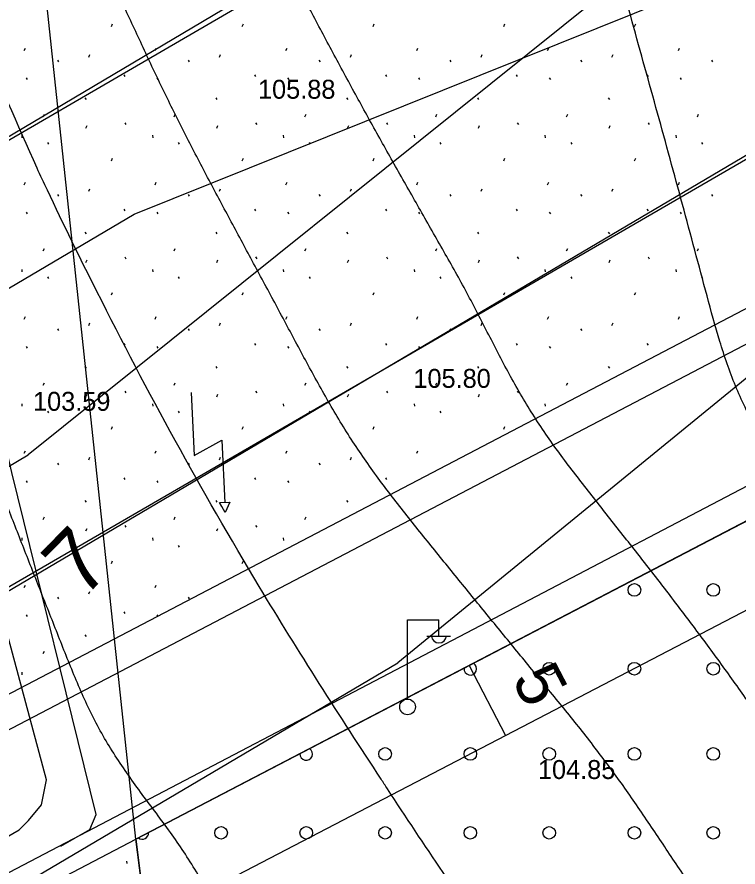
# Model space of a CAD drawing. Extents: x 412225 to 413380, y 4456471 to 4457189.
# Drawn here: x 412987.9 to 413033.7, y 4456731.8 to 4456785.7 of the extents above; entities that cross this region are included whole.
import ezdxf

# ---------------------------------------------------------------- set-up
doc = ezdxf.new("R2010")
doc.units = 0
for name, color, linetype in [('0_HALİHAZIR', 7, 'Continuous'), ('0_KADASTRO', 7, 'Continuous'), ('Level 20', 7, 'Continuous'), ('Level 27', 7, 'Continuous'), ('Level 28', 7, 'Continuous'), ('Level 41', 7, 'Continuous'), ('Level 43', 7, 'Continuous'), ('Level 54', 7, 'Continuous'), ('Level 57', 7, 'Continuous'), ('Level 62', 7, 'Continuous')]:
    doc.layers.add(name, color=color, linetype=linetype)

msp = doc.modelspace()

# ---------------------------------------------------------------- linework, layer by layer
at = {"layer": '0_HALİHAZIR'}
for p, q in [((413012.698, 4456742.471), (413012.698, 4456747.472)), ((413012.698, 4456747.472), (413014.698, 4456747.472)), ((413014.698, 4456746.472), (413014.698, 4456747.472)), ((413013.938, 4456746.432), (413015.438, 4456746.432))]:
    msp.add_line(p, q, dxfattribs=at)
for points in [[(413308.103, 4456965.941), (413265.175, 4456940.384), (413047.239, 4456812.664), (412821.475, 4456681.363)], [(412841.576, 4456665.003), (413057.926, 4456790.466), (413273.464, 4456916.652), (413307.769, 4456936.91)], [(413019.975, 4456633.047), (413001.403, 4456674.145), (412977.487, 4456727.436), (412978.47, 4456728.599), (412988.087, 4456734.165), (412988.672, 4456734.757), (412989.504, 4456735.74), (412989.822, 4456737.317), (412980.629, 4456771.499), (412979.432, 4456773.639), (412978.07, 4456774.411), (412976.496, 4456774.332), (412970.39, 4456772.277)], [(412990.726, 4456733.119), (412992.557, 4456734.172), (412992.965, 4456735.133), (412987.622, 4456756.81), (412984.158, 4456771.731)], [(412998.991, 4456761.873), (412999.184, 4456757.875), (413000.928, 4456758.854), (413001.123, 4456754.892)]]:
    msp.add_lwpolyline(points, dxfattribs=at)
msp.add_lwpolyline([(413000.787, 4456754.899), (413001.443, 4456754.935), (413001.145, 4456754.262), (413000.929, 4456754.646)], close=True, dxfattribs=at)
msp.add_circle((413012.708, 4456741.947), 0.5, dxfattribs=at)
msp.add_arc((413014.698, 4456746.475), 0.474, 184.8384, 355.1464, dxfattribs=at)
for points in [[(413060.346, 4456708.22), (413060.301, 4456708.281), (413058.501, 4456710.672), (413056.576, 4456712.973), (413054.647, 4456715.271), (413052.718, 4456717.568), (413050.787, 4456719.864), (413048.855, 4456722.159), (413046.979, 4456724.498), (413045.159, 4456726.881), (413043.41, 4456729.318), (413041.677, 4456731.766), (413039.953, 4456734.222), (413038.235, 4456736.681), (413036.515, 4456739.139), (413034.789, 4456741.593), (413033.049, 4456744.037), (413031.278, 4456746.458), (413029.471, 4456748.852), (413027.632, 4456751.222), (413025.78, 4456753.582), (413023.933, 4456755.947), (413022.113, 4456758.331), (413020.446, 4456760.815), (413018.97, 4456763.386), (413017.594, 4456766.04), (413016.199, 4456768.694), (413014.728, 4456771.308), (413013.246, 4456773.916), (413011.766, 4456776.526), (413010.304, 4456779.145), (413008.864, 4456781.777), (413007.445, 4456784.421), (413006.042, 4456787.072), (413004.653, 4456789.731), (413003.281, 4456792.399), (413001.932, 4456795.079), (413000.609, 4456797.771), (412999.318, 4456800.479), (412998.238, 4456803.263), (412997.855, 4456806.037), (412998.161, 4456808.93), (412999.038, 4456811.796), (413000, 4456814.638), (413000.967, 4456817.477), (413001.862, 4456820.339), (413002.528, 4456823.251), (413002.905, 4456826.196), (413003.107, 4456829.186), (413003.333, 4456832.174), (413003.673, 4456835.123)], [(413066.851, 4456711.957), (413066.511, 4456712.338), (413064.599, 4456714.625), (413062.889, 4456717.089), (413061.227, 4456719.586), (413059.59, 4456722.1), (413057.973, 4456724.627), (413056.368, 4456727.162), (413054.767, 4456729.699), (413053.162, 4456732.234), (413051.547, 4456734.761), (413049.913, 4456737.277), (413048.253, 4456739.776), (413046.569, 4456742.259), (413044.867, 4456744.729), (413043.158, 4456747.195), (413041.449, 4456749.66), (413039.741, 4456752.127), (413038.038, 4456754.596), (413036.344, 4456757.072), (413034.782, 4456759.626), (413033.497, 4456762.303), (413032.502, 4456765.12), (413031.692, 4456768.009), (413030.915, 4456770.906), (413030.137, 4456773.804), (413029.351, 4456776.699), (413028.554, 4456779.591), (413027.75, 4456782.481), (413026.954, 4456785.374), (413026.203, 4456788.278), (413025.524, 4456791.199), (413024.929, 4456794.138), (413024.401, 4456797.091), (413023.913, 4456800.051), (413023.435, 4456803.013), (413022.939, 4456805.971), (413022.443, 4456808.93), (413022.019, 4456811.897), (413021.748, 4456814.879), (413021.622, 4456817.874), (413021.561, 4456820.874), (413021.493, 4456823.873), (413021.485, 4456826.871), (413021.383, 4456829.855), (413021.359, 4456830.096)], [(413053.765, 4456704.629), (413052.31, 4456706.637), (413050.132, 4456708.695), (413047.877, 4456710.674), (413045.624, 4456712.654), (413043.411, 4456714.678), (413041.28, 4456716.786), (413039.255, 4456718.994), (413037.339, 4456721.3), (413035.515, 4456723.68), (413033.758, 4456726.111), (413032.049, 4456728.576), (413030.368, 4456731.061), (413028.694, 4456733.551), (413027.018, 4456736.039), (413025.261, 4456738.464), (413023.437, 4456740.842), (413021.536, 4456743.163), (413019.636, 4456745.485), (413017.737, 4456747.808), (413015.843, 4456750.134), (413013.957, 4456752.467), (413012.085, 4456754.812), (413010.294, 4456757.215), (413008.638, 4456759.707), (413007.13, 4456762.297), (413005.698, 4456764.933), (413004.283, 4456767.578), (413002.862, 4456770.221), (413001.445, 4456772.865), (413000.033, 4456775.512), (412998.654, 4456778.176), (412997.316, 4456780.86), (412996.027, 4456783.569), (412994.761, 4456786.289), (412993.504, 4456789.013), (412992.244, 4456791.735), (412990.973, 4456794.453), (412989.717, 4456797.177), (412988.513, 4456799.923), (412987.418, 4456802.714), (412986.596, 4456805.581), (412986.333, 4456808.447), (412986.529, 4456810.425)], [(413051.349, 4456693.95), (413048.333, 4456696.344), (413030.862, 4456709.946), (413028.729, 4456712.242), (413018.523, 4456726.182), (413011.437, 4456736.744), (413011.032, 4456737.364), (413003.303, 4456749.579), (412993.015, 4456768.277), (412989.877, 4456774.699), (412989.219, 4456776.109), (412985.414, 4456784.302), (412984.8, 4456785.358), (412980.195, 4456790.588), (412970.682, 4456799.037), (412970.678, 4456799.043)], [(413045.591, 4456690.832), (413043.305, 4456692.774), (413040.977, 4456694.663), (413038.587, 4456696.475), (413036.144, 4456698.215), (413033.662, 4456699.898), (413031.143, 4456701.528), (413028.575, 4456703.075), (413025.95, 4456704.521), (413023.271, 4456705.869), (413020.567, 4456707.167), (413017.864, 4456708.469), (413015.19, 4456709.827), (413012.673, 4456711.422), (413010.452, 4456713.341), (413008.536, 4456715.623), (413006.867, 4456718.11), (413005.331, 4456720.685), (413003.88, 4456723.31), (413002.463, 4456725.954), (413001.027, 4456728.587), (412999.518, 4456731.178), (412997.886, 4456733.691), (412996.109, 4456736.101), (412994.382, 4456738.543), (412992.876, 4456741.088), (412991.629, 4456743.81), (412990.515, 4456746.595), (412989.41, 4456749.384), (412988.312, 4456752.176), (412987.22, 4456754.97), (412986.134, 4456757.767), (412985.052, 4456760.565), (412983.972, 4456763.364), (412982.895, 4456766.164), (412981.818, 4456768.964), (412980.739, 4456771.763), (412979.526, 4456774.499), (412977.969, 4456776.971), (412976.042, 4456779.23), (412973.865, 4456781.293), (412971.677, 4456783.346), (412969.745, 4456785.161)]]:
    msp.add_spline(points, degree=3, dxfattribs=at)
at = {"layer": '0_KADASTRO'}
for points in [[(412989.577, 4456788.932), (413081.926, 4456838.759), (413101.802, 4456789.154), (413094.361, 4456785.1), (413093.757, 4456784.771), (413072.6, 4456773.74), (413072.46, 4456773.67), (413051.63, 4456762.814), (413042.762, 4456758.202), (412995.486, 4456733.566)], [(412995.486, 4456733.566), (413042.762, 4456758.202), (413063.651, 4456711.305), (413002.898, 4456680.174), (413002.077, 4456682.052)]]:
    msp.add_lwpolyline(points, close=True, dxfattribs=at)
at = {"layer": 'Level 20'}
for p, q in [((413000.888, 4456730.743), (413040.358, 4456751.311)), ((413016.615, 4456744.577), (413018.926, 4456740.143))]:
    msp.add_line(p, q, dxfattribs=at)
at = {"layer": 'Level 27'}
msp.add_line((412995.486, 4456733.566), (413042.762, 4456758.202), dxfattribs=at)
at = {"layer": 'Level 28'}
for p, q in [((413045.977, 4456773.379), (412980.783, 4456739.283)), ((412984.69, 4456727.94), (412995.486, 4456733.566))]:
    msp.add_line(p, q, dxfattribs=at)
at = {"layer": 'Level 41'}
for p, q in [((412993.932, 4456785.084), (412994.004, 4456785.244)), ((413002.225, 4456785.084), (413002.297, 4456785.244)), ((413010.518, 4456785.084), (413010.59, 4456785.244)), ((413018.811, 4456785.084), (413018.883, 4456785.244)), ((413027.104, 4456785.084), (413027.176, 4456785.244)), ((412988.411, 4456783.554), (412988.481, 4456783.714)), ((412992.494, 4456783.146), (412992.565, 4456783.306)), ((412996.704, 4456783.554), (412996.774, 4456783.714)), ((413000.787, 4456783.146), (413000.858, 4456783.306)), ((413004.997, 4456783.554), (413005.067, 4456783.714)), ((413009.08, 4456783.146), (413009.151, 4456783.306)), ((413013.29, 4456783.554), (413013.36, 4456783.714)), ((413017.373, 4456783.146), (413017.444, 4456783.306)), ((413021.583, 4456783.554), (413021.653, 4456783.714)), ((413025.666, 4456783.146), (413025.737, 4456783.306)), ((413029.876, 4456783.554), (413029.946, 4456783.714)), ((412990.506, 4456782.938), (412990.577, 4456782.832)), ((412998.799, 4456782.938), (412998.87, 4456782.832)), ((413007.092, 4456782.938), (413007.163, 4456782.832)), ((413015.385, 4456782.938), (413015.456, 4456782.832)), ((413023.678, 4456782.938), (413023.749, 4456782.832)), ((413031.971, 4456782.938), (413032.042, 4456782.832)), ((412988.52, 4456781.817), (412988.591, 4456781.71)), ((412994.714, 4456782.009), (412994.785, 4456781.902)), ((412996.813, 4456781.817), (412996.884, 4456781.71)), ((413003.007, 4456782.009), (413003.078, 4456781.902)), ((413005.106, 4456781.817), (413005.177, 4456781.71)), ((413011.3, 4456782.009), (413011.371, 4456781.902)), ((413013.399, 4456781.817), (413013.47, 4456781.71)), ((413019.593, 4456782.009), (413019.664, 4456781.902)), ((413021.692, 4456781.817), (413021.763, 4456781.71)), ((413027.886, 4456782.009), (413027.957, 4456781.902)), ((413029.985, 4456781.817), (413030.056, 4456781.71)), ((412992.258, 4456780.556), (412992.329, 4456780.449)), ((413000.551, 4456780.556), (413000.622, 4456780.449)), ((413008.844, 4456780.556), (413008.915, 4456780.449)), ((413017.137, 4456780.556), (413017.208, 4456780.449)), ((413025.43, 4456780.556), (413025.501, 4456780.449)), ((412989.617, 4456779.363), (412989.688, 4456779.522)), ((412997.91, 4456779.363), (412997.981, 4456779.522)), ((413006.203, 4456779.363), (413006.274, 4456779.522)), ((413014.496, 4456779.363), (413014.567, 4456779.522)), ((413022.789, 4456779.363), (413022.86, 4456779.522)), ((413031.082, 4456779.363), (413031.153, 4456779.522)), ((412994.781, 4456778.979), (412994.852, 4456778.872)), ((413003.074, 4456778.979), (413003.145, 4456778.872)), ((413011.367, 4456778.979), (413011.438, 4456778.872)), ((413019.66, 4456778.979), (413019.731, 4456778.872)), ((413027.953, 4456778.979), (413028.024, 4456778.872)), ((412992.316, 4456778.634), (412992.388, 4456778.794)), ((413000.609, 4456778.634), (413000.681, 4456778.794)), ((413008.902, 4456778.634), (413008.974, 4456778.794)), ((413017.195, 4456778.634), (413017.267, 4456778.794)), ((413025.488, 4456778.634), (413025.56, 4456778.794)), ((412988.246, 4456778.188), (412988.264, 4456778.028)), ((412996.539, 4456778.188), (412996.557, 4456778.028)), ((413004.832, 4456778.188), (413004.85, 4456778.028)), ((413013.125, 4456778.188), (413013.143, 4456778.028)), ((413021.418, 4456778.188), (413021.436, 4456778.028)), ((413029.711, 4456778.188), (413029.729, 4456778.028)), ((412989.876, 4456777.718), (412989.946, 4456777.611)), ((412998.169, 4456777.718), (412998.239, 4456777.611)), ((413006.462, 4456777.718), (413006.532, 4456777.611)), ((413014.755, 4456777.718), (413014.825, 4456777.611)), ((413023.048, 4456777.718), (413023.118, 4456777.611)), ((413031.341, 4456777.718), (413031.411, 4456777.611)), ((412993.932, 4456776.574), (412994.004, 4456776.734)), ((413002.225, 4456776.574), (413002.297, 4456776.734)), ((413010.518, 4456776.574), (413010.59, 4456776.734)), ((413018.811, 4456776.574), (413018.883, 4456776.734)), ((413027.104, 4456776.574), (413027.176, 4456776.734)), ((412988.411, 4456775.044), (412988.481, 4456775.204)), ((412996.704, 4456775.044), (412996.774, 4456775.204)), ((413004.997, 4456775.044), (413005.067, 4456775.204)), ((413013.29, 4456775.044), (413013.36, 4456775.204)), ((413021.583, 4456775.044), (413021.653, 4456775.204)), ((413029.876, 4456775.044), (413029.946, 4456775.204)), ((412992.494, 4456774.636), (412992.565, 4456774.796)), ((413000.787, 4456774.636), (413000.858, 4456774.796)), ((413009.08, 4456774.636), (413009.151, 4456774.796)), ((413017.373, 4456774.636), (413017.444, 4456774.796)), ((413025.666, 4456774.636), (413025.737, 4456774.796)), ((412990.506, 4456774.428), (412990.577, 4456774.322)), ((412998.799, 4456774.428), (412998.87, 4456774.322)), ((413007.092, 4456774.428), (413007.163, 4456774.322)), ((413015.385, 4456774.428), (413015.456, 4456774.322)), ((413023.678, 4456774.428), (413023.749, 4456774.322)), ((413031.971, 4456774.428), (413032.042, 4456774.322)), ((412988.52, 4456773.307), (412988.591, 4456773.2)), ((412994.714, 4456773.499), (412994.785, 4456773.392)), ((412996.813, 4456773.307), (412996.884, 4456773.2)), ((413003.007, 4456773.499), (413003.078, 4456773.392)), ((413005.106, 4456773.307), (413005.177, 4456773.2)), ((413011.3, 4456773.499), (413011.371, 4456773.392)), ((413013.399, 4456773.307), (413013.47, 4456773.2)), ((413019.593, 4456773.499), (413019.664, 4456773.392)), ((413021.692, 4456773.307), (413021.763, 4456773.2)), ((413027.886, 4456773.499), (413027.957, 4456773.392)), ((413029.985, 4456773.307), (413030.056, 4456773.2)), ((412992.258, 4456772.046), (412992.329, 4456771.939)), ((413000.551, 4456772.046), (413000.622, 4456771.939)), ((413008.844, 4456772.046), (413008.915, 4456771.939)), ((413017.137, 4456772.046), (413017.208, 4456771.939)), ((413025.43, 4456772.046), (413025.501, 4456771.939)), ((412989.617, 4456770.853), (412989.688, 4456771.012)), ((412997.91, 4456770.853), (412997.981, 4456771.012)), ((413006.203, 4456770.853), (413006.274, 4456771.012)), ((413014.496, 4456770.853), (413014.567, 4456771.012)), ((413022.789, 4456770.853), (413022.86, 4456771.012)), ((413031.082, 4456770.853), (413031.153, 4456771.012)), ((412994.781, 4456770.469), (412994.852, 4456770.362)), ((413003.074, 4456770.469), (413003.145, 4456770.362)), ((413011.367, 4456770.469), (413011.438, 4456770.362)), ((413019.66, 4456770.469), (413019.731, 4456770.362)), ((413027.953, 4456770.469), (413028.024, 4456770.362)), ((412992.316, 4456770.124), (412992.388, 4456770.284)), ((413000.609, 4456770.124), (413000.681, 4456770.284)), ((413008.902, 4456770.124), (413008.974, 4456770.284)), ((413017.195, 4456770.124), (413017.267, 4456770.284)), ((413025.488, 4456770.124), (413025.56, 4456770.284)), ((412988.246, 4456769.678), (412988.264, 4456769.518)), ((412996.539, 4456769.678), (412996.557, 4456769.518)), ((413004.832, 4456769.678), (413004.85, 4456769.518)), ((413013.125, 4456769.678), (413013.143, 4456769.518)), ((413021.418, 4456769.678), (413021.436, 4456769.518)), ((413029.711, 4456769.678), (413029.729, 4456769.518)), ((412989.876, 4456769.208), (412989.946, 4456769.101)), ((412998.169, 4456769.208), (412998.239, 4456769.101)), ((413006.462, 4456769.208), (413006.532, 4456769.101)), ((413014.755, 4456769.208), (413014.825, 4456769.101)), ((413023.048, 4456769.208), (413023.118, 4456769.101)), ((413031.341, 4456769.208), (413031.411, 4456769.101)), ((412993.932, 4456768.064), (412994.004, 4456768.224)), ((413002.225, 4456768.064), (413002.297, 4456768.224)), ((413010.518, 4456768.064), (413010.59, 4456768.224)), ((413018.811, 4456768.064), (413018.883, 4456768.224)), ((413027.104, 4456768.064), (413027.176, 4456768.224)), ((412988.411, 4456766.534), (412988.481, 4456766.694)), ((412996.704, 4456766.534), (412996.774, 4456766.694)), ((413004.997, 4456766.534), (413005.067, 4456766.694)), ((413013.29, 4456766.534), (413013.36, 4456766.694)), ((413021.583, 4456766.534), (413021.653, 4456766.694)), ((413029.876, 4456766.534), (413029.946, 4456766.694)), ((412992.494, 4456766.126), (412992.565, 4456766.286)), ((413000.787, 4456766.126), (413000.858, 4456766.286)), ((413009.08, 4456766.126), (413009.151, 4456766.286)), ((413017.373, 4456766.126), (413017.444, 4456766.286)), ((413025.666, 4456766.126), (413025.737, 4456766.286)), ((412990.506, 4456765.918), (412990.577, 4456765.812)), ((412998.799, 4456765.918), (412998.87, 4456765.812)), ((413007.092, 4456765.918), (413007.163, 4456765.812)), ((413015.385, 4456765.918), (413015.456, 4456765.812)), ((413023.678, 4456765.918), (413023.749, 4456765.812)), ((412994.714, 4456764.989), (412994.785, 4456764.882)), ((413003.007, 4456764.989), (413003.078, 4456764.882)), ((413011.3, 4456764.989), (413011.371, 4456764.882)), ((413019.593, 4456764.989), (413019.664, 4456764.882)), ((413027.886, 4456764.989), (413027.957, 4456764.882)), ((412988.52, 4456764.797), (412988.591, 4456764.69)), ((412996.813, 4456764.797), (412996.884, 4456764.69)), ((413005.106, 4456764.797), (413005.177, 4456764.69)), ((413013.399, 4456764.797), (413013.47, 4456764.69)), ((413021.692, 4456764.797), (413021.763, 4456764.69)), ((412992.258, 4456763.536), (412992.329, 4456763.429)), ((413000.551, 4456763.536), (413000.622, 4456763.429)), ((413008.844, 4456763.536), (413008.915, 4456763.429)), ((413017.137, 4456763.536), (413017.208, 4456763.429)), ((413025.43, 4456763.536), (413025.501, 4456763.429)), ((412989.617, 4456762.343), (412989.688, 4456762.502)), ((412997.91, 4456762.343), (412997.981, 4456762.502)), ((413006.203, 4456762.343), (413006.274, 4456762.502)), ((413014.496, 4456762.343), (413014.567, 4456762.502)), ((413022.789, 4456762.343), (413022.86, 4456762.502)), ((412992.316, 4456761.614), (412992.388, 4456761.774)), ((412994.781, 4456761.959), (412994.852, 4456761.852)), ((413000.609, 4456761.614), (413000.681, 4456761.774)), ((413003.074, 4456761.959), (413003.145, 4456761.852)), ((413008.902, 4456761.614), (413008.974, 4456761.774)), ((413011.367, 4456761.959), (413011.438, 4456761.852)), ((413017.195, 4456761.614), (413017.267, 4456761.774)), ((413019.66, 4456761.959), (413019.731, 4456761.852)), ((412988.246, 4456761.168), (412988.264, 4456761.008)), ((412996.539, 4456761.168), (412996.557, 4456761.008)), ((413004.832, 4456761.168), (413004.85, 4456761.008)), ((413013.125, 4456761.168), (413013.143, 4456761.008)), ((413021.418, 4456761.168), (413021.436, 4456761.008)), ((412989.876, 4456760.698), (412989.946, 4456760.591)), ((412998.169, 4456760.698), (412998.239, 4456760.591)), ((413006.462, 4456760.698), (413006.532, 4456760.591)), ((413014.755, 4456760.698), (413014.825, 4456760.591)), ((412993.932, 4456759.554), (412994.004, 4456759.714)), ((413002.225, 4456759.554), (413002.297, 4456759.714)), ((413010.518, 4456759.554), (413010.59, 4456759.714)), ((413018.811, 4456759.554), (413018.883, 4456759.714)), ((412988.411, 4456758.024), (412988.481, 4456758.184)), ((412996.704, 4456758.024), (412996.774, 4456758.184)), ((413004.997, 4456758.024), (413005.067, 4456758.184)), ((413013.29, 4456758.024), (413013.36, 4456758.184)), ((412990.506, 4456757.408), (412990.577, 4456757.302)), ((412992.494, 4456757.616), (412992.565, 4456757.776)), ((412998.799, 4456757.408), (412998.87, 4456757.302)), ((413000.787, 4456757.616), (413000.858, 4456757.776)), ((413007.092, 4456757.408), (413007.163, 4456757.302)), ((413009.08, 4456757.616), (413009.151, 4456757.776)), ((413015.385, 4456757.408), (413015.407, 4456757.375)), ((412994.714, 4456756.479), (412994.785, 4456756.372)), ((413003.007, 4456756.479), (413003.078, 4456756.372)), ((413011.3, 4456756.479), (413011.371, 4456756.372)), ((412988.52, 4456756.287), (412988.591, 4456756.18)), ((412996.813, 4456756.287), (412996.884, 4456756.18)), ((413005.106, 4456756.287), (413005.177, 4456756.18)), ((412992.258, 4456755.026), (412992.329, 4456754.919)), ((413000.551, 4456755.026), (413000.622, 4456754.919)), ((413008.844, 4456755.026), (413008.915, 4456754.919)), ((412989.617, 4456753.833), (412989.688, 4456753.992)), ((412997.91, 4456753.833), (412997.981, 4456753.992)), ((413006.203, 4456753.833), (413006.274, 4456753.992)), ((412992.316, 4456753.104), (412992.388, 4456753.264)), ((412994.781, 4456753.449), (412994.852, 4456753.342)), ((413000.609, 4456753.104), (413000.681, 4456753.264)), ((413003.074, 4456753.449), (413003.145, 4456753.342)), ((412988.246, 4456752.658), (412988.264, 4456752.498)), ((412996.539, 4456752.658), (412996.557, 4456752.498)), ((413004.832, 4456752.658), (413004.85, 4456752.498)), ((412989.876, 4456752.188), (412989.946, 4456752.081)), ((412998.169, 4456752.188), (412998.239, 4456752.081)), ((412993.932, 4456751.044), (412994.004, 4456751.204)), ((413002.225, 4456751.044), (413002.297, 4456751.204)), ((412988.411, 4456749.514), (412988.481, 4456749.674)), ((412996.704, 4456749.514), (412996.774, 4456749.674)), ((412990.506, 4456748.898), (412990.577, 4456748.792)), ((412992.494, 4456749.106), (412992.565, 4456749.266)), ((412998.799, 4456748.898), (412998.87, 4456748.792)), ((412988.52, 4456747.777), (412988.591, 4456747.67)), ((412994.714, 4456747.969), (412994.785, 4456747.862)), ((412996.813, 4456747.777), (412996.871, 4456747.689)), ((412992.258, 4456746.516), (412992.329, 4456746.409)), ((412989.617, 4456745.323), (412989.688, 4456745.482)), ((412988.246, 4456744.148), (412988.264, 4456743.988)), ((412994.889, 4456732.171), (412994.907, 4456732.011))]:
    msp.add_line(p, q, dxfattribs=at)
at = {"layer": 'Level 43'}
for centre in [(413027.086, 4456749.366), (413032.086, 4456749.366), (413021.686, 4456744.366), (413027.086, 4456744.366), (413032.086, 4456744.366), (413011.286, 4456738.966), (413016.686, 4456738.966), (413021.686, 4456738.966), (413027.086, 4456738.966), (413032.086, 4456738.966), (413000.886, 4456733.966), (413006.286, 4456733.966), (413011.286, 4456733.966), (413016.686, 4456733.966), (413021.686, 4456733.966), (413027.086, 4456733.966), (413032.086, 4456733.966)]:
    msp.add_circle(centre, 0.4, dxfattribs=at)
for centre, start, end in [((413016.686, 4456744.366), 174.2403, 60.8086), ((413006.286, 4456738.966), 177.1626, 57.8864), ((412995.886, 4456733.966), 232.6552, 2.3937)]:
    msp.add_arc(centre, 0.4, start, end, dxfattribs=at)
at = {"layer": 'Level 54'}
for p, q in [((413049.936, 4456807.077), (412988.664, 4456757.933)), ((412995.377, 4456773.192), (413053.785, 4456796.664)), ((413060.878, 4456784.595), (413012.096, 4456744.742))]:
    msp.add_line(p, q, dxfattribs=at)
for points in [[(412772.521, 4456650.705), (412780.988, 4456655.646), (413046.364, 4456813.097)], [(412842.641, 4456663.797), (413057.204, 4456790.554)], [(412887.855, 4456709.671), (412995.377, 4456773.192)], [(412856.216, 4456679.35), (412988.664, 4456757.933)], [(412904.619, 4456681.248), (413012.096, 4456744.742)]]:
    msp.add_lwpolyline(points, dxfattribs=at)
at = {"layer": 'Level 57'}
msp.add_line((412995.486, 4456733.566), (413001.984, 4456682.779), dxfattribs=at)
at = {"layer": 'Level 62'}
for p, q in [((413046.904, 4456771.607), (412983.864, 4456738.637)), ((413033.346, 4456755.488), (413033.508, 4456755.573)), ((413033.508, 4456755.573), (413033.508, 4456755.573))]:
    msp.add_line(p, q, dxfattribs=at)
msp.add_lwpolyline([(412985.223, 4456730.32), (413033.346, 4456755.488), (413050.521, 4456764.471)], dxfattribs=at)

# ---------------------------------------------------------------- texts
at = {"layer": '0_HALİHAZIR'}
for s, p in [('105.88 ', (413003.226, 4456780.502)), ('105.80 ', (413013.076, 4456762.174)), ('103.59', (412988.963, 4456760.719)), ('104.85 ', (413020.971, 4456737.378))]:
    msp.add_text(s, height=1.2, dxfattribs=at).set_placement(p)
at = {"layer": 'Level 20'}
msp.add_text('5', height=3, rotation=297.5285, dxfattribs=at).set_placement((413019.28, 4456743.694))
at = {"layer": 'Level 54'}
msp.add_text('7', height=4, rotation=45.5609, dxfattribs=at).set_placement((412992.099, 4456748.719))

doc.saveas('drawing.dxf')
